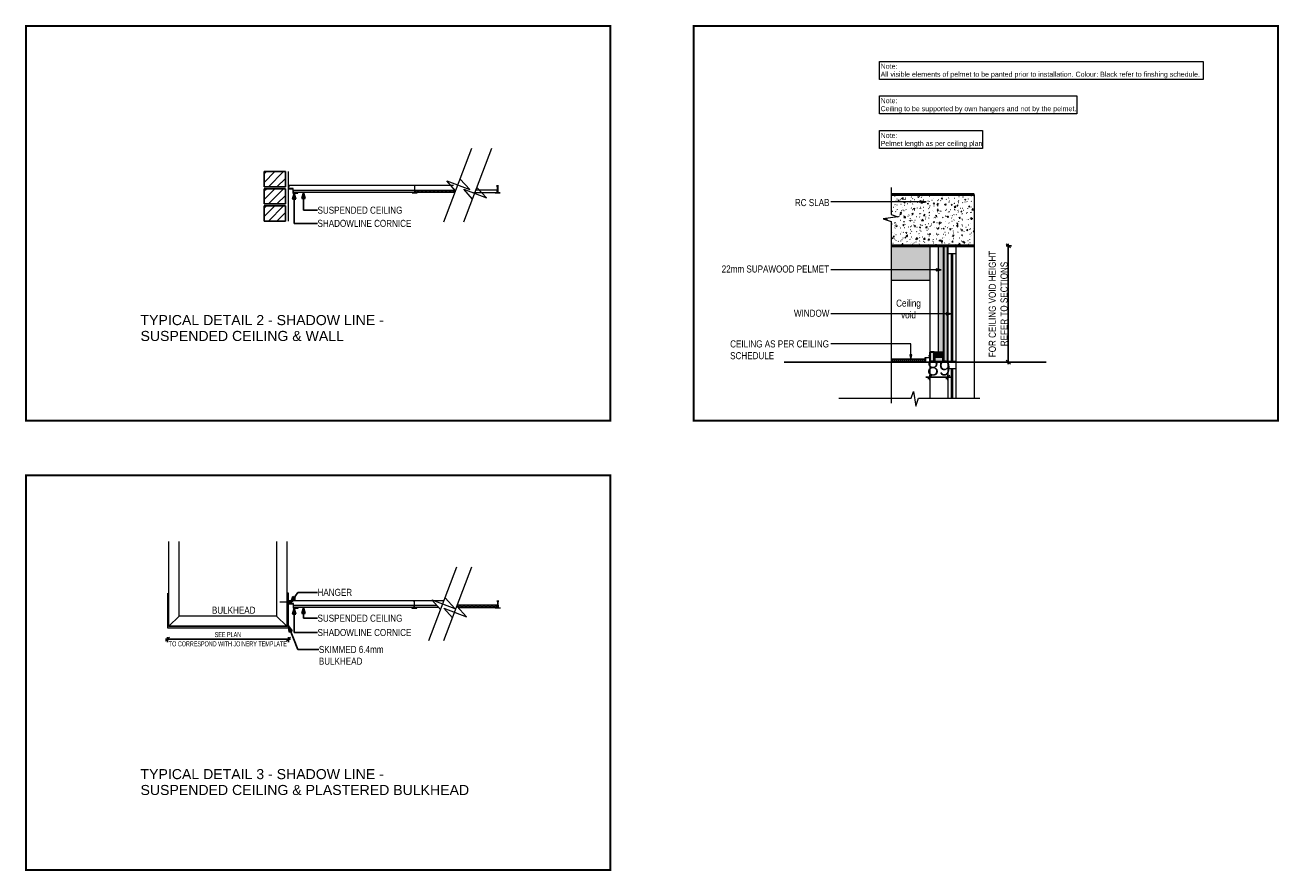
# Model space of a CAD drawing. Header units: millimetres. Extents: x -115474967 to 444143, y -74377 to 241828222.
# Tile 385 of 590: x 23359 to 29578, y 35898 to 40094. Entities that reach past the tile are written whole.
import ezdxf

# ---------------------------------------------------------------- set-up
doc = ezdxf.new("R2010")
doc.units = ezdxf.units.MM
doc.header["$MEASUREMENT"] = 0
for name, pattern in [('Dashed', [280, 140, -140]), ('HIDDEN', [0.375, 0.25, -0.125]), ('Overhead', [3.96875, 2.38125, -1.5875])]:
    doc.linetypes.add(name, pattern=pattern)
for name, color, linetype in [('0-OVER', 7, 'Dashed'), ('hidden', 8, 'HIDDEN'), ('TEXT', 7, 'Continuous'), ('WALL', 1, 'Continuous')]:
    doc.layers.add(name, color=color, linetype=linetype)
for name, color, linetype, lineweight in [('2D ITEMS', 6, 'Continuous', 5), ('A-----NPP', 6, 'Continuous', 15), ('DIMENSIONS', 1, 'Continuous', 5), ('OVERHEAD', 2, 'Overhead', 15), ('PEN 1', 1, 'Continuous', 15), ('PEN 2', 2, 'Continuous', 20), ('PEN 3', 3, 'Continuous', 30), ('PEN 4', 4, 'Continuous', 50), ('PEN 6', 3, 'Continuous', 9), ('THIN', 6, 'Continuous', 9)]:
    doc.layers.add(name, color=color, linetype=linetype, lineweight=lineweight)
doc.styles.add('ARIAL', font='arial.ttf')
doc.styles.add('Arial Narrow', font='ARIALN.TTF', dxfattribs={"width": 0.75, "height": 25})
doc.styles.add('Arial Narrow_1', font='ARIALN.TTF', dxfattribs={"height": 35})
doc.styles.add('Arial Narrow_2', font='ARIALN.TTF', dxfattribs={"height": 35})
doc.styles.add('Arial_1', font='arial.ttf', dxfattribs={"height": 75})
doc.dimstyles.new('1_8_Con_Diagonal__mm_', dxfattribs={"dimscale": 304.8, "dimtxt": 18.364669, "dimasz": 0.065617, "dimexe": 0.049213, "dimexo": 0.0625, "dimgap": 0.024606, "dimtad": 1, "dimdec": 0, "dimzin": 0, "dimdsep": 46, "dimtxsty": 'Arial_1', "dimblk1": 'OBLIQUE', "dimblk2": 'OBLIQUE', "dimsah": 1, "dimcen": 0.09, "dimdle": 0.032808, "dimadec": 3, "dimazin": 0, "dimtfac": 1, "dimtdec": 4, "dimtix": 1, "dimtmove": 0, "dimatfit": 3, "dimfxl": 0.098425, "dimfxlon": 1, "dimtvp": 1, "dimtolj": 1, "dimtzin": 0, "dimarcsym": 2})
doc.dimstyles.new('2_5_Con_Diagonal__mm_', dxfattribs={"dimscale": 304.8, "dimtxt": 25.585774, "dimasz": 0.065617, "dimexe": 0.049213, "dimexo": 0.0625, "dimgap": 0.032808, "dimtad": 1, "dimdec": 0, "dimzin": 0, "dimdsep": 46, "dimtxsty": 'Arial Narrow', "dimblk1": 'OBLIQUE', "dimblk2": 'OBLIQUE', "dimsah": 1, "dimcen": 0.09, "dimdle": 0.032808, "dimadec": 3, "dimazin": 0, "dimtfac": 1, "dimtdec": 4, "dimtix": 1, "dimtmove": 0, "dimatfit": 3, "dimfxl": 0.098425, "dimfxlon": 1, "dimtvp": 1, "dimtolj": 1, "dimtzin": 0, "dimarcsym": 2})
doc.dimstyles.new('2_5_Con_Diagonal__mm__Narrow', dxfattribs={"dimscale": 304.8, "dimtxt": 25.585774, "dimasz": 0.065617, "dimexe": 0.049213, "dimexo": 0.0625, "dimgap": 0.008202, "dimtad": 1, "dimdec": 0, "dimzin": 0, "dimdsep": 46, "dimtxsty": 'Arial Narrow_1', "dimblk1": 'OBLIQUE', "dimblk2": 'OBLIQUE', "dimsah": 1, "dimcen": 0.09, "dimdle": 0.032808, "dimadec": 3, "dimazin": 0, "dimtfac": 1, "dimtdec": 4, "dimtix": 1, "dimtmove": 0, "dimatfit": 3, "dimfxl": 0.098425, "dimfxlon": 1, "dimtvp": 1, "dimtolj": 1, "dimtzin": 0, "dimarcsym": 2})
pattern_1 = [(45, (21607.228, 36375.916), (-21.2132, 21.2132), [])]
pattern_2 = [(0, (21607.2278, 36375.9164), (1.984, 3.969), [0.335, -3.633])]
pattern_3 = [(0, (21607.2278, 35245.2872), (1.984, 3.969), [0.335, -3.633])]

# ---------------------------------------------------------------- blocks, each defined once
blk = doc.blocks.new('_OBLIQUE')
at = {"color": 0, "linetype": 'ByBlock'}
blk.add_line((-0.5, -0.5), (0.5, 0.5), dxfattribs=at)
blk = doc.blocks.new('*D769')
at = {"layer": 'Defpoints', "color": 0, "transparency": 16777216}
for p in [(24064.5, 37076.9), (24664.5, 37076.9), (24064.5, 37046.9)]:
    blk.add_point(p, dxfattribs=at)
at = {"layer": 'DIMENSIONS', "color": 0, "lineweight": -2, "transparency": 16777216}
for p, q in [((24674.5, 37046.9), (24054.5, 37046.9)), ((24064.5, 37057.9), (24064.5, 37031.9)), ((24664.5, 37057.9), (24664.5, 37031.9))]:
    blk.add_line(p, q, dxfattribs=at)
at = {"layer": 'DIMENSIONS', "color": 0, "lineweight": -2, "transparency": 16777216, "xscale": 20, "yscale": 20, "zscale": 20, "rotation": 180}
blk.add_blockref('_OBLIQUE', (24064.5, 37046.9), dxfattribs=at)
at = {"layer": 'DIMENSIONS', "color": 0, "lineweight": -2, "transparency": 16777216, "xscale": 20, "yscale": 20, "zscale": 20}
blk.add_blockref('_OBLIQUE', (24664.5, 37046.9), dxfattribs=at)
at = {"layer": 'DIMENSIONS', "color": 0, "transparency": 16777216, "char_height": 25, "width": 542.418, "attachment_point": 5, "style": 'Arial Narrow'}
for s, insert in [('\\A1;SEE PLAN', (24364.5, 37069.9)), ('\\A1;TO CORRESPOND WITH JOINERY TEMPLATE', (24364.5, 37024))]:
    blk.add_mtext(s, dxfattribs=dict(at, insert=insert))
blk = doc.blocks.new('*D772')
at = {"layer": 'Defpoints', "color": 0, "transparency": 16777216}
for p in [(28205.5, 38998.9), (28235.5, 38998.9), (28205.5, 38420.9)]:
    blk.add_point(p, dxfattribs=at)
at = {"layer": 'DIMENSIONS', "color": 0, "lineweight": -2, "transparency": 16777216}
for p, q in [((28224.5, 38998.9), (28250.5, 38998.9)), ((28235.5, 38410.9), (28235.5, 39008.9)), ((28224.5, 38420.9), (28250.5, 38420.9))]:
    blk.add_line(p, q, dxfattribs=at)
at = {"layer": 'DIMENSIONS', "color": 0, "lineweight": -2, "transparency": 16777216, "xscale": 20, "yscale": 20, "zscale": 20}
for p, rotation in [((28235.5, 38998.9), 90), ((28235.5, 38420.9), 270)]:
    blk.add_blockref('_OBLIQUE', p, dxfattribs=dict(at, rotation=rotation))
at = {"layer": 'DIMENSIONS', "color": 0, "transparency": 16777216, "insert": (28185.4, 38709.9), "char_height": 35, "width": 594.077, "attachment_point": 5, "rotation": 90, "style": 'Arial Narrow_1'}
blk.add_mtext('\\A1;FOR CEILING VOID HEIGHT REFER TO SECTIONS', dxfattribs=at)
blk = doc.blocks.new('*D773')
at = {"layer": 'Defpoints', "color": 0, "transparency": 16777216}
for p in [(27846.4, 38376.4), (27935.1, 38376.4), (27935.1, 38346.4)]:
    blk.add_point(p, dxfattribs=at)
at = {"layer": 'DIMENSIONS', "color": 0, "lineweight": -2, "transparency": 16777216}
for p, q in [((27846.4, 38346.4), (27826.4, 38346.4)), ((27846.4, 38357.3), (27846.4, 38331.4)), ((27846.4, 38346.4), (27935.1, 38346.4)), ((27935.1, 38357.3), (27935.1, 38331.4)), ((27935.1, 38346.4), (27955.1, 38346.4))]:
    blk.add_line(p, q, dxfattribs=at)
at = {"layer": 'DIMENSIONS', "color": 0, "lineweight": -2, "transparency": 16777216, "xscale": 20, "yscale": 20, "zscale": 20}
blk.add_blockref('_OBLIQUE', (27846.4, 38346.4), dxfattribs=at)
at = {"layer": 'DIMENSIONS', "color": 0, "lineweight": -2, "transparency": 16777216, "xscale": 20, "yscale": 20, "zscale": 20, "rotation": 180}
blk.add_blockref('_OBLIQUE', (27935.1, 38346.4), dxfattribs=at)
at = {"layer": 'DIMENSIONS', "color": 0, "transparency": 16777216, "insert": (27890.8, 38392.2), "char_height": 75, "width": 33.226, "attachment_point": 5, "style": 'Arial_1'}
blk.add_mtext('\\A1;89', dxfattribs=at)

msp = doc.modelspace()

# ---------------------------------------------------------------- hatches: boundary and pattern name
at = {"layer": '2D ITEMS'}
h = msp.add_hatch(dxfattribs=at)
h.set_pattern_fill('FP_1', style=0, pattern_type=2)
h.set_pattern_definition(pattern_1)
h.paths.add_polyline_path([(24649.48213, 39291.63811), (24649.48213, 39366.63811), (24544.48213, 39366.63811), (24544.48213, 39291.63811)], flags=0)
h = msp.add_hatch(dxfattribs=at)
h.set_pattern_fill('FP_1', style=0, pattern_type=2)
h.set_pattern_definition(pattern_1)
h.paths.add_polyline_path([(24649.48213, 39206.63811), (24649.48213, 39281.63811), (24544.48213, 39281.63811), (24544.48213, 39206.63811)], flags=0)
h = msp.add_hatch(dxfattribs=at)
h.set_pattern_fill('FP_2', style=0, pattern_type=2)
h.set_pattern_definition(pattern_2)
h.paths.add_polyline_path([(25289.46701, 39262.63811), (25289.46701, 39275.13811), (24689.46701, 39275.13811), (24689.46701, 39262.63811)], flags=0)
h = msp.add_hatch(dxfattribs=at)
h.set_pattern_fill('FP_2', style=0, pattern_type=2)
h.set_pattern_definition(pattern_2)
h.paths.add_polyline_path([(25488.43766, 39262.63811), (25494.09759, 39269.03136), (25491.76407, 39275.13811), (25292.46701, 39275.13811), (25292.46701, 39262.63811)], flags=0)
h = msp.add_hatch(dxfattribs=at)
h.set_pattern_fill('FP_1', style=0, pattern_type=2)
h.set_pattern_definition([(50, (27052.82, 34586.29), (58.2991, -5.10014), [6.096, -67.056]), (355, (27052.82, 34586.29), (-11.27734, 61.1385), [4.877, -53.645]), (100.451, (27057.677, 34585.863), (47.02125, 56.037), [5.181, -56.989]), (46.184, (27052.82, 34602.544), (86.7453, -13.4535), [9.144, -100.584]), (96.636, (27060.05, 34601.42), (75.9692, 79.1766), [7.771, -85.483]), (351.184, (27052.82, 34602.54), (75.9692, 79.1762), [7.315, -80.467]), (21, (27060.947, 34598.48), (48.51694, -32.72464), [6.096, -67.056]), (326, (27060.95, 34598.48), (19.7772, 58.9403), [4.877, -53.645]), (71.451, (27064.99, 34595.753), (68.293, 26.21474), [5.181, -56.989]), (37.5, (27052.82, 34586.288), (0.9883, 27.058105), [1.341, -51.653, 1.341, -53.116, -53.848]), (37.5, (27052.82, 34586.288), (0.9883, 27.058105), [-107.452, 1.341, -52.507]), (7.5, (27052.82, 34586.288), (21.38249, 32.05824), [1.341, -29.708, 1.341, -50.434, -20.523]), (7.5, (27052.82, 34586.288), (21.38249, 32.05824), [-82.824, 1.341, -19.182]), (327.5, (27034.694, 34586.288), (43.38921, -1.83308), [1.341, -18.979, 1.341, -62.057, -84.125]), (327.5, (27034.694, 34586.288), (43.38921, -1.83308), [-83.718, 1.341, -82.784]), (317.5, (27026.566, 34586.29), (47.40152, 8.1367), [1.341, -25.075, 1.341, -40.762, -59.741]), (317.5, (27026.566, 34586.29), (47.40152, 8.1367), [-68.519, 1.341, -58.4])])
h.paths.add_polyline_path([(27913.13672, 38998.9466), (28066.38672, 38998.9466), (28066.38672, 39253.9466), (27655.13672, 39253.9466), (27655.13672, 39154.57121), (27686.96064, 39142.98824), (27614.96813, 39132.89517), (27655.13672, 39118.44448), (27655.13672, 38998.9466), (27888.13672, 38998.9466)], flags=0)
h = msp.add_hatch(dxfattribs=at)
h.set_pattern_fill('FP_1', style=0, pattern_type=2)
h.set_pattern_definition(pattern_1)
h.paths.add_polyline_path([(24649.48213, 39121.63811), (24649.48213, 39196.63811), (24544.48213, 39196.63811), (24544.48213, 39121.63811)], flags=0)
for color, points in [(7, [(27846.38672, 38828.9466), (27846.38672, 38998.9466), (27655.13672, 38998.9466), (27655.13672, 38828.9466), (27822.38672, 38828.9466)]), (10, [(27888.13672, 38470.9466), (27913.13672, 38470.9466), (27913.13672, 38998.9466), (27888.13672, 38998.9466)]), (10, [(27912.80438, 38445.9466), (27913.13672, 38445.9466), (27913.13672, 38470.9466), (27868.38672, 38470.9466), (27868.38672, 38445.9466), (27888.13672, 38445.9466)])]:
    msp.add_hatch(color=color, dxfattribs=at).paths.add_polyline_path(points, flags=0)
h = msp.add_hatch(color=8, dxfattribs=at)
h.paths.add_polyline_path([(27912.80438, 38423.9466), (27912.80438, 38445.9466), (27868.69922, 38445.9466), (27868.69922, 38423.9466), (27888.13672, 38423.9466)], flags=0)
h.paths.add_polyline_path([(27913.13672, 38423.9466), (27935.13672, 38423.9466), (27935.13672, 38998.9466), (27913.13672, 38998.9466), (27913.13672, 38445.9466)], flags=0)
h.paths.add_polyline_path([(27846.38672, 38423.9466), (27868.38672, 38423.9466), (27868.38672, 38470.9466), (27846.38672, 38470.9466)], flags=0)
h = msp.add_hatch(dxfattribs=at)
h.set_pattern_fill('FP_2', style=0, pattern_type=2)
h.set_pattern_definition([(0, (27052.819, 34586.288), (1.984, 3.969), [0.335, -3.633])])
h.paths.add_polyline_path([(27822.38672, 38423.9466), (27822.38672, 38436.4466), (27655.13672, 38436.4466), (27655.13672, 38423.9466), (27686.96064, 38423.9466)], flags=0)
h = msp.add_hatch(dxfattribs=at)
h.set_pattern_fill('FP_2', style=0, pattern_type=2)
h.set_pattern_definition(pattern_3)
h.paths.add_polyline_path([(24064.46701, 37103.85457), (24664.46701, 37103.85457), (24664.46701, 37275.26124), (24658.64806, 37275.26124), (24658.64806, 37110.26124), (24070.86701, 37110.26124), (24070.86701, 37275.26124), (24064.46701, 37275.26124)], flags=0)
h = msp.add_hatch(dxfattribs=at)
h.set_pattern_fill('FP_2', style=0, pattern_type=2)
h.set_pattern_definition(pattern_3)
h.paths.add_polyline_path([(25410.12887, 37203.85457), (25399.90219, 37216.35457), (25290.46701, 37216.35457), (25290.46701, 37203.85457)], flags=0)
h.paths.add_polyline_path([(24690.46701, 37203.85457), (25287.46701, 37203.85457), (25287.46701, 37216.35457), (24690.46701, 37216.35457)], flags=0)
h = msp.add_hatch(dxfattribs=at)
h.set_pattern_fill('FP_2', style=0, pattern_type=2)
h.set_pattern_definition(pattern_3)
h.paths.add_polyline_path([(25505.67075, 37203.85457), (25701.64139, 37203.85457), (25701.64139, 37216.35457), (25502.34434, 37216.35457), (25500.01082, 37210.24781)], flags=0)
at = {"layer": 'TEXT'}
for points in [[(24693.4229, 39259.61271), (24685.38442, 39229.61271), (24701.46137, 39229.61271)], [(24739.00585, 39262.80861), (24730.96738, 39232.80861), (24747.04433, 39232.80861)], [(24676.06388, 37229.77086), (24700.14289, 37249.38765), (24687.10852, 37258.799)], [(24693.4229, 37200.71455), (24685.38442, 37170.71455), (24701.46137, 37170.71455)], [(24739.00585, 37203.91046), (24730.96738, 37173.91046), (24747.04433, 37173.91046)], [(24664.69262, 37113.45049), (24668.47858, 37082.62381), (24683.38469, 37088.64679)]]:
    msp.add_hatch(color=7, dxfattribs=at).paths.add_polyline_path(points, flags=0)
at = {"layer": 'TEXT', "lineweight": 15}
for points in [[(27828.31614, 39216.18641), (27803.31614, 39220.59459), (27803.31614, 39211.77824)], [(27902.18187, 38879.39524), (27877.18187, 38883.80342), (27877.18187, 38874.98707)], [(27951.73092, 38661.31361), (27926.73092, 38665.72178), (27926.73092, 38656.90543)], [(27751.64947, 38432.57876), (27756.05765, 38457.57876), (27747.2413, 38457.57876)]]:
    msp.add_hatch(color=250, dxfattribs=at).paths.add_polyline_path(points, flags=0)

# ---------------------------------------------------------------- linework, layer by layer
at = {"layer": '0-OVER', "ltscale": 3, "const_width": 10}
for points in [[(23363.5012, 40088.56608), (26262.00592, 40088.56608), (26262.00592, 38131.5984), (23363.5012, 38131.5984)], [(26674.14781, 40088.56608), (29572.65253, 40088.56608), (29572.65253, 38131.5984), (26674.14781, 38131.5984)], [(23363.5012, 37859.67175), (26262.00592, 37859.67175), (26262.00592, 35902.70408), (23363.5012, 35902.70408)]]:
    msp.add_lwpolyline(points, close=True, dxfattribs=at)
at = {"layer": 'A-----NPP', "lineweight": 9}
for p, q in [((25435.05757, 39117.84891), (25574.77203, 39483.47709)), ((25534.30424, 39117.84891), (25674.0187, 39483.47709)), ((24664.46701, 39121.63814), (24664.46701, 39366.63814)), ((25450.75027, 39320.72038), (25564.18945, 39277.86539)), ((25493.93801, 39271.93712), (25450.75027, 39320.72038)), ((25564.18945, 39277.86539), (25515.95893, 39329.56513)), ((24663.46701, 39298.63811), (25482.78421, 39298.63811)), ((24664.46701, 39294.63811), (24664.46701, 39281.63811)), ((24668.46701, 39294.63811), (24664.46701, 39294.63811)), ((24664.46701, 39281.63811), (24686.46701, 39281.63811)), ((24666.46701, 39291.63811), (24668.46701, 39292.63811)), ((24666.46701, 39283.63811), (24666.46701, 39291.63811)), ((24688.46701, 39283.63811), (24666.46701, 39283.63811)), ((24668.46701, 39292.63811), (24668.46701, 39294.63811)), ((24686.46701, 39281.63811), (24686.46701, 39259.63811)), ((24686.46701, 39259.63811), (24711.46701, 39259.63811)), ((24688.46701, 39261.63811), (24688.46701, 39283.63811)), ((24708.46701, 39261.63811), (24688.46701, 39261.63811)), ((24709.46701, 39263.63811), (24708.46701, 39261.63811)), ((24711.46701, 39263.63811), (24709.46701, 39263.63811)), ((24711.46701, 39259.63811), (24711.46701, 39263.63811)), ((25278.46701, 39262.13811), (25278.46701, 39260.63811)), ((25282.46701, 39262.13811), (25278.46701, 39262.13811)), ((25278.46701, 39260.63811), (25303.46701, 39260.63811)), ((25290.46701, 39261.63811), (25282.46701, 39261.63811)), ((25289.46701, 39298.63811), (25289.46701, 39290.63811)), ((25289.46701, 39290.63811), (25290.46701, 39290.63811)), ((25290.46701, 39290.63811), (25290.46701, 39261.63811)), ((25291.46701, 39290.63811), (25292.46701, 39290.63811)), ((25291.46701, 39261.63811), (25291.46701, 39290.63811)), ((25299.46701, 39261.63811), (25291.46701, 39261.63811)), ((25292.46701, 39290.63811), (25292.46701, 39298.63811)), ((25303.46701, 39262.13811), (25299.46701, 39262.13811)), ((25303.46701, 39260.63811), (25303.46701, 39262.13811)), ((25534.18222, 39279.19028), (25647.6214, 39236.33528)), ((25577.33166, 39230.45028), (25534.18222, 39279.19028)), ((25647.6214, 39236.33528), (25599.35198, 39288.07672)), ((25689.64139, 39260.63811), (25689.64139, 39262.13811)), ((25689.64139, 39262.13811), (25693.64139, 39262.13811)), ((25714.64139, 39260.63811), (25689.64139, 39260.63811)), ((25693.64139, 39261.63811), (25701.64139, 39261.63811)), ((25700.64139, 39290.63811), (25700.64139, 39298.63811)), ((25701.64139, 39290.63811), (25700.64139, 39290.63811)), ((25701.64139, 39261.63811), (25701.64139, 39290.63811)), ((25702.64139, 39290.63811), (25702.64139, 39261.63811)), ((25703.64139, 39290.63811), (25702.64139, 39290.63811)), ((25702.64139, 39261.63811), (25710.64139, 39261.63811)), ((25703.64139, 39298.63811), (25703.64139, 39290.63811)), ((25710.64139, 39262.13811), (25714.64139, 39262.13811)), ((25714.64139, 39262.13811), (25714.64139, 39260.63811)), ((24071.86701, 37111.25457), (24071.86701, 37531.85457)), ((24122.86701, 37162.25457), (24122.86701, 37531.85457)), ((24606.06701, 37531.85457), (24606.06701, 37162.25457)), ((24657.06701, 37531.85457), (24657.06701, 37111.25457)), ((25360.71641, 37040.02001), (25500.43087, 37405.64818)), ((25434.96308, 37040.02001), (25574.67754, 37405.64818)), ((24664.46701, 37239.85457), (25437.07753, 37239.85457)), ((24665.46701, 37235.85457), (24665.46701, 37222.85457)), ((24669.46701, 37235.85457), (24665.46701, 37235.85457)), ((24665.46701, 37222.85457), (24687.46701, 37222.85457)), ((24667.46701, 37232.85457), (24669.46701, 37233.85457)), ((24667.46701, 37224.85457), (24667.46701, 37232.85457)), ((24689.46701, 37224.85457), (24667.46701, 37224.85457)), ((24669.46701, 37233.85457), (24669.46701, 37235.85457)), ((24687.46701, 37222.85457), (24687.46701, 37200.85457)), ((24687.46701, 37200.85457), (24712.46701, 37200.85457)), ((24689.46701, 37202.85457), (24689.46701, 37224.85457)), ((24709.46701, 37202.85457), (24689.46701, 37202.85457)), ((24710.46701, 37204.85457), (24709.46701, 37202.85457)), ((24712.46701, 37204.85457), (24710.46701, 37204.85457)), ((24712.46701, 37200.85457), (24712.46701, 37204.85457)), ((25280.46701, 37203.35457), (25276.46701, 37203.35457)), ((25276.46701, 37203.35457), (25276.46701, 37201.85457)), ((25276.46701, 37201.85457), (25301.46701, 37201.85457)), ((25288.46701, 37202.85457), (25280.46701, 37202.85457)), ((25287.46701, 37239.85457), (25287.46701, 37231.85457)), ((25287.46701, 37231.85457), (25288.46701, 37231.85457)), ((25288.46701, 37231.85457), (25288.46701, 37202.85457)), ((25289.46701, 37202.85457), (25289.46701, 37231.85457)), ((25289.46701, 37231.85457), (25290.46701, 37231.85457)), ((25297.46701, 37202.85457), (25289.46701, 37202.85457)), ((25290.46701, 37231.85457), (25290.46701, 37239.85457)), ((25301.46701, 37203.35457), (25297.46701, 37203.35457)), ((25301.46701, 37201.85457), (25301.46701, 37203.35457)), ((25376.40911, 37242.89148), (25489.84829, 37200.03648)), ((25419.59685, 37194.10821), (25376.40911, 37242.89148)), ((25434.84106, 37201.36137), (25548.28024, 37158.50637)), ((25477.9905, 37152.62137), (25434.84106, 37201.36137)), ((25489.84829, 37200.03648), (25441.61777, 37251.73622)), ((25548.28024, 37158.50637), (25500.01082, 37210.24781)), ((25690.64139, 37203.35457), (25694.64139, 37203.35457)), ((25690.64139, 37201.85457), (25690.64139, 37203.35457)), ((25715.64139, 37201.85457), (25690.64139, 37201.85457)), ((25694.64139, 37202.85457), (25702.64139, 37202.85457)), ((25701.64139, 37231.85457), (25701.64139, 37239.85457)), ((25702.64139, 37231.85457), (25701.64139, 37231.85457)), ((25702.64139, 37202.85457), (25702.64139, 37231.85457)), ((25704.64139, 37231.85457), (25703.64139, 37231.85457)), ((25703.64139, 37231.85457), (25703.64139, 37202.85457)), ((25703.64139, 37202.85457), (25711.64139, 37202.85457)), ((25704.64139, 37239.85457), (25704.64139, 37231.85457)), ((25711.64139, 37203.35457), (25715.64139, 37203.35457)), ((25715.64139, 37203.35457), (25715.64139, 37201.85457)), ((24071.86701, 37111.25457), (24122.86701, 37162.25457)), ((24606.06701, 37162.25457), (24122.86701, 37162.25457)), ((24606.06701, 37162.25457), (24657.06701, 37111.25457)), ((24657.06701, 37111.25457), (24071.86701, 37111.25457))]:
    msp.add_line(p, q, dxfattribs=at)
at = {"layer": 'A-----NPP', "lineweight": 20}
for p, q in [((24689.46701, 39275.13811), (25289.46701, 39275.13811)), ((24689.46701, 39262.63811), (24689.46701, 39275.13811)), ((25289.46701, 39262.63811), (24689.46701, 39262.63811)), ((25289.46701, 39275.13811), (25289.46701, 39262.63811)), ((25292.46701, 39275.13811), (25491.76407, 39275.13811)), ((25292.46701, 39262.63811), (25292.46701, 39275.13811)), ((25488.13335, 39262.63811), (25292.46701, 39262.63811)), ((25583.13999, 39262.63811), (25700.64139, 39262.63811)), ((25700.64139, 39275.13811), (25594.20622, 39275.13811)), ((25700.64139, 39262.63811), (25700.64139, 39275.13811)), ((25703.64139, 39275.13811), (25703.64139, 39262.63811)), ((24064.46701, 37275.26124), (24064.46701, 37103.85457)), ((24070.86701, 37110.25457), (24070.86701, 37275.26124)), ((24658.06701, 37275.26124), (24658.06701, 37110.25457)), ((24664.46701, 37275.26124), (24658.06701, 37275.26124)), ((24664.46701, 37103.85457), (24664.46701, 37275.26124)), ((24690.46701, 37216.35457), (25287.46701, 37216.35457)), ((24690.46701, 37203.85457), (24690.46701, 37216.35457)), ((25287.46701, 37203.85457), (24690.46701, 37203.85457)), ((25287.46701, 37216.35457), (25287.46701, 37203.85457)), ((25290.46701, 37216.35457), (25399.90219, 37216.35457)), ((25290.46701, 37203.85457), (25290.46701, 37216.35457)), ((25410.96842, 37203.85457), (25290.46701, 37203.85457)), ((25701.64139, 37216.35457), (25502.34434, 37216.35457)), ((25505.97506, 37203.85457), (25701.64139, 37203.85457)), ((25701.64139, 37203.85457), (25701.64139, 37216.35457)), ((25704.64139, 37216.35457), (25704.64139, 37203.85457)), ((24064.46701, 37103.85457), (24664.46701, 37103.85457)), ((24658.06701, 37110.25457), (24070.86701, 37110.25457))]:
    msp.add_line(p, q, dxfattribs=at)
at = {"layer": 'A-----NPP', "lineweight": 5}
for p, q in [((27913.13672, 38998.9466), (27888.13672, 38998.9466)), ((27888.13672, 38998.9466), (27888.13672, 38470.9466)), ((27913.13672, 38470.9466), (27913.13672, 38998.9466)), ((27913.13672, 38470.9466), (27868.38672, 38470.9466)), ((27868.38672, 38470.9466), (27868.38672, 38445.9466)), ((27868.38672, 38445.9466), (27913.13672, 38445.9466)), ((27888.13672, 38470.9466), (27913.13672, 38470.9466)), ((27913.13672, 38445.9466), (27913.13672, 38470.9466))]:
    msp.add_line(p, q, dxfattribs=at)
at = {"layer": 'hidden'}
msp.add_line((28423.9853, 38420.9466), (27123.9853, 38420.9466), dxfattribs=at)
at = {"layer": 'OVERHEAD'}
msp.add_line((27655.13672, 38828.9466), (27846.38672, 38828.9466), dxfattribs=at)
at = {"layer": 'PEN 1'}
for p, q in [((27935.13672, 38958.9466), (27935.13672, 38998.9466)), ((27975.13672, 38998.9466), (27975.13672, 38958.9466)), ((27975.13672, 38958.9466), (27935.13672, 38958.9466)), ((27935.13672, 38958.9466), (27935.13672, 38243.63858)), ((27952.13672, 38958.9466), (27952.13672, 38423.9466)), ((27958.13672, 38958.9466), (27958.13672, 38423.9466)), ((27975.13672, 38958.9466), (27975.13672, 38243.63858)), ((27822.38672, 38436.4466), (27655.13672, 38436.4466)), ((27655.13672, 38436.4466), (27655.13672, 38423.9466)), ((27822.38672, 38423.9466), (27822.38672, 38436.4466)), ((27655.13672, 38423.9466), (27822.38672, 38423.9466)), ((27975.13672, 38423.9466), (27935.13672, 38423.9466)), ((27975.13672, 38387.5716), (27935.13672, 38387.5716)), ((27952.13672, 38387.5716), (27952.13672, 38243.63858)), ((27958.13672, 38387.5716), (27958.13672, 38243.63858))]:
    msp.add_line(p, q, dxfattribs=at)
at = {"layer": 'PEN 2'}
for p, q in [((27655.13672, 39287.82222), (27655.13672, 39154.57121)), ((28066.38672, 39253.9466), (28066.38672, 38998.9466)), ((27686.96064, 39142.98824), (27614.96813, 39132.89517)), ((27614.96813, 39132.89517), (27655.13672, 39118.44448)), ((27655.13672, 39154.57121), (27686.96064, 39142.98824)), ((27655.13672, 39118.44448), (27655.13672, 38218.44448)), ((27754.20589, 38243.63858), (27765.78885, 38275.46251)), ((27765.78885, 38275.46251), (27775.88193, 38203.46999)), ((27394.20589, 38243.63858), (27754.20589, 38243.63858)), ((27775.88193, 38203.46999), (27790.33262, 38243.63858)), ((27790.33262, 38243.63858), (28094.71764, 38243.63858))]:
    msp.add_line(p, q, dxfattribs=at)
at = {"layer": 'PEN 3'}
for p, q in [((27935.13672, 38998.9466), (27913.13672, 38998.9466)), ((27913.13672, 38998.9466), (27913.13672, 38423.9466)), ((27935.13672, 38423.9466), (27935.13672, 38998.9466)), ((27868.38672, 38470.9466), (27846.38672, 38470.9466)), ((27846.38672, 38470.9466), (27846.38672, 38423.9466)), ((27868.38672, 38423.9466), (27868.38672, 38470.9466)), ((27912.80438, 38445.9466), (27868.69922, 38445.9466)), ((27868.69922, 38445.9466), (27868.69922, 38423.9466)), ((27912.80438, 38423.9466), (27912.80438, 38445.9466)), ((27846.38672, 38423.9466), (27868.38672, 38423.9466)), ((27868.69922, 38423.9466), (27912.80438, 38423.9466)), ((27913.13672, 38423.9466), (27935.13672, 38423.9466))]:
    msp.add_line(p, q, dxfattribs=at)
at = {"layer": 'PEN 4'}
for p, q in [((28066.38672, 39253.9466), (27655.13672, 39253.9466)), ((27655.13672, 38998.9466), (28066.38672, 38998.9466)), ((27846.38672, 38998.9466), (27655.13672, 38998.9466))]:
    msp.add_line(p, q, dxfattribs=at)
at = {"layer": 'PEN 6'}
for p, q in [((27822.38672, 38422.9466), (27822.38672, 38444.9466)), ((27822.38672, 38444.9466), (27844.38672, 38444.9466)), ((27824.38672, 38442.9466), (27824.38672, 38420.9466)), ((27846.38672, 38442.9466), (27824.38672, 38442.9466)), ((27842.38672, 38455.9466), (27846.38672, 38455.9466)), ((27842.38672, 38453.9466), (27842.38672, 38455.9466)), ((27844.38672, 38452.9466), (27842.38672, 38453.9466)), ((27844.38672, 38444.9466), (27844.38672, 38452.9466)), ((27846.38672, 38455.9466), (27846.38672, 38442.9466)), ((27799.38672, 38420.9466), (27799.38672, 38424.9466)), ((27799.38672, 38424.9466), (27801.38672, 38424.9466)), ((27824.38672, 38420.9466), (27799.38672, 38420.9466)), ((27801.38672, 38424.9466), (27802.38672, 38422.9466)), ((27802.38672, 38422.9466), (27822.38672, 38422.9466))]:
    msp.add_line(p, q, dxfattribs=at)
at = {"layer": 'TEXT', "color": 7}
for p, q in [((24693.4229, 39259.61271), (24685.38442, 39229.61271)), ((24701.46137, 39229.61271), (24693.4229, 39259.61271)), ((24693.4229, 39259.61271), (24693.4229, 39109.93793)), ((24739.00585, 39262.80861), (24730.96738, 39232.80861)), ((24747.04433, 39232.80861), (24739.00585, 39262.80861)), ((24739.00585, 39262.80861), (24739.00585, 39175.46254)), ((24685.38442, 39229.61271), (24701.46137, 39229.61271)), ((24730.96738, 39232.80861), (24747.04433, 39232.80861)), ((24739.00585, 39175.46254), (24809.0243, 39175.46254)), ((24693.4229, 39109.93793), (24809.0243, 39109.93793)), ((24676.06388, 37229.77086), (24712.01933, 37279.56781)), ((24687.10852, 37258.799), (24676.06388, 37229.77086)), ((24700.14289, 37249.38765), (24687.10852, 37258.799)), ((24712.01933, 37279.56781), (24809.0243, 37279.56781)), ((24676.06388, 37229.77086), (24700.14289, 37249.38765)), ((24693.4229, 37200.71455), (24685.38442, 37170.71455)), ((24701.46137, 37170.71455), (24693.4229, 37200.71455)), ((24693.4229, 37200.71455), (24693.4229, 37080.45262)), ((24739.00585, 37203.91046), (24730.96738, 37173.91046)), ((24747.04433, 37173.91046), (24739.00585, 37203.91046)), ((24739.00585, 37203.91046), (24739.00585, 37151.33262)), ((24685.38442, 37170.71455), (24701.46137, 37170.71455)), ((24730.96738, 37173.91046), (24747.04433, 37173.91046)), ((24739.00585, 37151.33262), (24809.0243, 37151.33262)), ((24664.69262, 37113.45049), (24668.47858, 37082.62381)), ((24683.38469, 37088.64679), (24664.69262, 37113.45049)), ((24664.69262, 37113.45049), (24712.01933, 36996.32267)), ((24668.47858, 37082.62381), (24683.38469, 37088.64679)), ((24693.4229, 37080.45262), (24809.0243, 37080.45262)), ((24712.01933, 36996.32267), (24815.58307, 36996.32267))]:
    msp.add_line(p, q, dxfattribs=at)
at = {"layer": 'TEXT', "color": 250, "lineweight": 15}
for p, q in [((27828.31614, 39216.18641), (27355.54485, 39216.18641)), ((27828.31614, 39216.18641), (27803.31614, 39220.59459)), ((27803.31614, 39220.59459), (27803.31614, 39211.77824)), ((27803.31614, 39211.77824), (27828.31614, 39216.18641)), ((27902.18187, 38879.39524), (27355.54485, 38879.39524)), ((27902.18187, 38879.39524), (27877.18187, 38883.80342)), ((27877.18187, 38883.80342), (27877.18187, 38874.98707)), ((27877.18187, 38874.98707), (27902.18187, 38879.39524)), ((27951.73092, 38661.31361), (27355.54485, 38661.31361)), ((27951.73092, 38661.31361), (27926.73092, 38665.72178)), ((27926.73092, 38665.72178), (27926.73092, 38656.90543)), ((27926.73092, 38656.90543), (27951.73092, 38661.31361)), ((27751.64947, 38513.07414), (27355.54485, 38513.07414)), ((27751.64947, 38432.57876), (27751.64947, 38513.07414)), ((27756.05765, 38457.57876), (27747.2413, 38457.57876)), ((27747.2413, 38457.57876), (27751.64947, 38432.57876)), ((27751.64947, 38432.57876), (27756.05765, 38457.57876))]:
    msp.add_line(p, q, dxfattribs=at)
at = {"layer": 'TEXT', "color": 250, "lineweight": 15, "flags": 128}
for points in [[(27597.1118, 39913.61225), (29202.17274, 39913.61225), (29202.17274, 39824.21225), (27597.1118, 39824.21225)], [(27597.1118, 39742.85745), (28575.44543, 39742.85745), (28575.44543, 39653.45745), (27597.1118, 39653.45745)], [(27597.1118, 39570.39586), (28107.8118, 39570.39586), (28107.8118, 39480.99586), (27597.1118, 39480.99586)]]:
    msp.add_lwpolyline(points, close=True, dxfattribs=at)
at = {"layer": 'THIN'}
for p, q in [((27846.38672, 38998.9466), (27846.38672, 38243.63858)), ((28066.38672, 38998.9466), (28066.38672, 38243.63858)), ((24675.56214, 37230.34334), (24622.51638, 37230.34334))]:
    msp.add_line(p, q, dxfattribs=at)
at = {"layer": 'WALL'}
for p, q in [((24649.48213, 39366.63811), (24544.48213, 39366.63811)), ((24544.48213, 39366.63811), (24544.48213, 39291.63811)), ((24649.48213, 39291.63811), (24649.48213, 39366.63811)), ((24544.48213, 39291.63811), (24649.48213, 39291.63811)), ((24649.48213, 39281.63811), (24544.48213, 39281.63811)), ((24544.48213, 39281.63811), (24544.48213, 39206.63811)), ((24649.48213, 39206.63811), (24649.48213, 39281.63811)), ((24544.48213, 39206.63811), (24649.48213, 39206.63811)), ((24649.48213, 39196.63811), (24544.48213, 39196.63811)), ((24544.48213, 39196.63811), (24544.48213, 39121.63811)), ((24649.48213, 39121.63811), (24649.48213, 39196.63811)), ((24544.48213, 39121.63811), (24649.48213, 39121.63811))]:
    msp.add_line(p, q, dxfattribs=at)

# ---------------------------------------------------------------- texts
at = {"layer": 'TEXT', "color": 7, "lineweight": 15, "attachment_point": 1, "style": 'ARIAL'}
for s, insert, char_height, width in [('All visible elements of pelmet to be panted prior to installation. Colour: Black refer to finshing schedule. ', (27602.1118, 39862.17475), 25, 1917.6365), ('Note:', (27602.1118, 39901.86225), 25, 101.012625), ('Ceiling to be supported by own hangers and not by the pelmet.', (27602.1118, 39691.41995), 25, 1164.05025), ('Note:', (27602.1118, 39731.10745), 25, 101.012625), ('Note:', (27602.1118, 39558.64586), 25, 101.012625), ('Pelmet length as per ceiling plan', (27602.1118, 39518.95836), 25, 606.07575), ('TYPICAL DETAIL 2 - SHADOW LINE -', (23931.02929, 38655.22153), 50, 1485.5269375), ('SUSPENDED CEILING & WALL', (23931.02929, 38576.50799), 50, 1240.2105625), ('TYPICAL DETAIL 3 - SHADOW LINE -', (23931.02929, 36402.94622), 50, 1485.5269375), ('SUSPENDED CEILING & PLASTERED BULKHEAD', (23931.02929, 36324.23268), 50, 1997.80525)]:
    msp.add_mtext(s, dxfattribs=dict(at, insert=insert, char_height=char_height, width=width))
at = {"layer": 'TEXT', "color": 7, "char_height": 35, "attachment_point": 1}
for s, insert, width, style in [('SUSPENDED CEILING', (24809.0243, 39192.96254), 515.4850625, 'Arial Narrow_1'), ('RC SLAB', (27176.80834, 39230.5816), 515.4850625, 'Arial Narrow_1'), ('SHADOWLINE CORNICE', (24809.0243, 39127.43793), 569.9998125, 'Arial Narrow_1'), ('22mm SUPAWOOD PELMET ', (26813.79284, 38901.11293), 546.2605558, 'Arial Narrow_1'), ('Ceiling ', (27679.13504, 38731.67635), 153.924, 'Arial Narrow_2'), ('WINDOW ', (27172.11209, 38681.56343), 515.4850625, 'Arial Narrow_1'), ('void', (27703.609, 38673.46801), 90.5906875, 'Arial Narrow_2'), ('CEILING AS PER CEILING SCHEDULE ', (26855.79347, 38529.44586), 515.4850625, 'Arial Narrow_1'), ('HANGER', (24809.0243, 37297.06781), 210.042125, 'Arial Narrow_1'), ('BULKHEAD ', (24285.27929, 37208.51047), 271.7720625, 'Arial Narrow_1'), ('SUSPENDED CEILING', (24809.0243, 37168.83262), 515.4850625, 'Arial Narrow_1'), ('SHADOWLINE CORNICE', (24809.0243, 37097.95262), 569.9998125, 'Arial Narrow_1'), ('SKIMMED 6.4mm ', (24815.58307, 37013.82267), 406.4555625, 'Arial Narrow_1'), ('BULKHEAD', (24815.58307, 36955.61434), 264.556875, 'Arial Narrow_1')]:
    msp.add_mtext(s, dxfattribs=dict(at, insert=insert, width=width, style=style))

# ---------------------------------------------------------------- dimensions: what is measured, and where the dimension line sits
at = {"layer": 'DIMENSIONS'}
dim = msp.add_linear_dim(base=(28235.49843, 38998.9466), p1=(28205.49843, 38420.9466), p2=(28205.49843, 38998.9466), angle=90, text='FOR CEILING VOID HEIGHT REFER TO SECTIONS', dimstyle='2_5_Con_Diagonal__mm__Narrow', override={"dimpost": '<>', "dimfxl": 578}, dxfattribs=at)
dim.commit()
dim.dimension.update_dxf_attribs({"geometry": '*D772', "text_midpoint": (28185.4126, 38709.9466)})
dim = msp.add_linear_dim(base=(27935.13672, 38346.37381), p1=(27846.38672, 38376.37381), p2=(27935.13672, 38376.37381), dimstyle='1_8_Con_Diagonal__mm_', override={"dimpost": '<>', "dimfxl": 88.75}, dxfattribs=at)
dim.commit()
dim.dimension.update_dxf_attribs({"geometry": '*D773', "text_midpoint": (27890.76172, 38392.16679)})
dim = msp.add_linear_dim(base=(24064.46701, 37046.91558), p1=(24664.46701, 37076.91558), p2=(24064.46701, 37076.91558), text='SEE PLAN\\XTO CORRESPOND WITH JOINERY TEMPLATE', dimstyle='2_5_Con_Diagonal__mm_', override={"dimpost": '<>', "dimfxl": 600}, dxfattribs=at)
dim.commit()
dim.dimension.update_dxf_attribs({"geometry": '*D769', "text_midpoint": (24364.46701, 37046.91558)})

doc.saveas('drawing.dxf')
